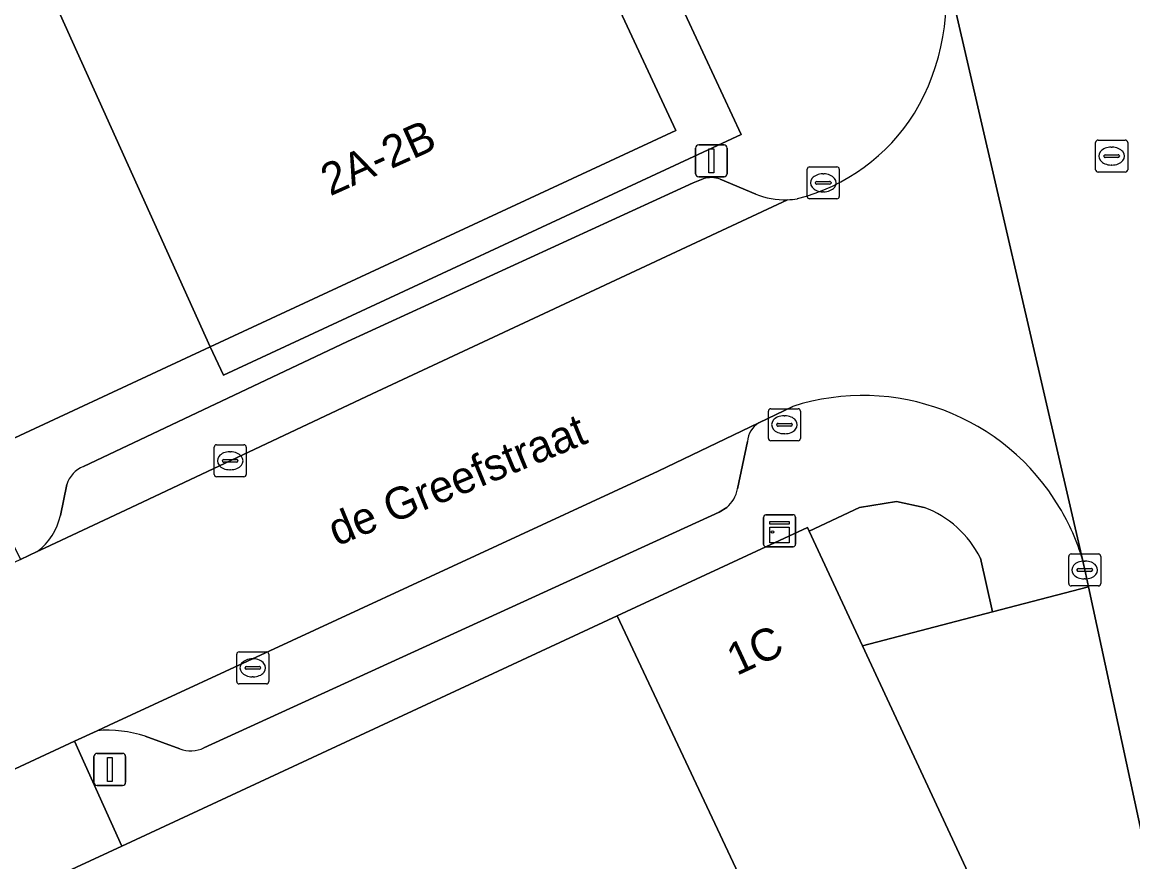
# Model space of a CAD drawing. Extents: x 160030 to 160839, y 385325 to 386450.
# Drawn here: x 160545.46 to 160580.16, y 386238.92 to 386265.17 of the extents above; entities that cross this region are included whole.
import ezdxf

# ---------------------------------------------------------------- set-up
doc = ezdxf.new("R2010")
doc.units = 0
for name, color, linetype in [('IMGEO_Kast', 7, 'Continuous'), ('IMGEO_Kolk', 7, 'Continuous'), ('IMGEO_Lichtmast', 7, 'Continuous'), ('IMGEO_Openbare_ruimte_label', 7, 'Continuous'), ('IMGEO_Pand', 7, 'Continuous'), ('IMGEO_Pand_nummerreeks', 7, 'Continuous'), ('IMGEO_Parkeervlak_open', 7, 'Continuous'), ('IMGEO_Rijbaan_lokaal_open', 7, 'Continuous'), ('IMGEO_Rioolput', 7, 'Continuous'), ('IMGEO_Voetpad_open', 7, 'Continuous')]:
    doc.layers.add(name, color=color, linetype=linetype)

msp = doc.modelspace()

# ---------------------------------------------------------------- linework, layer by layer
at = {"layer": 'IMGEO_Kast'}
for p, q in [((160568.7, 386249.772), (160569.541, 386249.772)), ((160569.541, 386249.772), (160568.7, 386249.772)), ((160568.625, 386248.847), (160568.625, 386249.688)), ((160568.625, 386249.688), (160568.625, 386248.847)), ((160569.625, 386249.697), (160569.625, 386248.856)), ((160569.625, 386248.856), (160569.625, 386249.697)), ((160569.55, 386248.772), (160568.709, 386248.772)), ((160568.709, 386248.772), (160569.55, 386248.772))]:
    msp.add_line(p, q, dxfattribs=at)
for points in [[(160568.82, 386249.562), (160569.42, 386249.562), (160569.42, 386249.477), (160568.82, 386249.477), (160568.82, 386249.562)], [(160568.82, 386249.387), (160569.42, 386249.387), (160569.42, 386248.898), (160568.82, 386248.898), (160568.82, 386249.387)]]:
    msp.add_lwpolyline(points, dxfattribs=at)
msp.add_circle((160568.904, 386249.236), 0.0377, dxfattribs=at)
for centre, start, end in [((160568.703, 386249.694), 92.4484, 184.2845), ((160568.703, 386249.694), 92.4484, 184.2845), ((160569.547, 386249.694), 2.4484, 94.2845), ((160569.547, 386249.694), 2.4484, 94.2845), ((160568.703, 386248.85), 182.4484, 274.2845), ((160568.703, 386248.85), 182.4484, 274.2845), ((160569.547, 386248.85), 272.4484, 4.2845), ((160569.547, 386248.85), 272.4484, 4.2845)]:
    msp.add_arc(centre, 0.0779, start, end, dxfattribs=at)
at = {"layer": 'IMGEO_Kolk'}
for p, q in [((160569.99, 386259.722), (160569.99, 386260.574)), ((160570.065, 386260.648), (160570.917, 386260.648)), ((160570.991, 386260.574), (160570.991, 386259.722)), ((160570.249, 386260.142), (160570.249, 386260.154)), ((160570.292, 386260.191), (160570.69, 386260.191)), ((160570.478, 386260.428), (160570.503, 386260.428)), ((160570.733, 386260.154), (160570.733, 386260.142)), ((160570.687, 386260.105), (160570.289, 386260.105)), ((160570.501, 386259.868), (160570.476, 386259.868)), ((160570.917, 386259.648), (160570.065, 386259.648)), ((160568.777, 386252.161), (160568.777, 386253.013)), ((160568.852, 386253.087), (160569.704, 386253.087)), ((160569.265, 386252.867), (160569.29, 386252.867)), ((160569.778, 386253.013), (160569.778, 386252.161)), ((160569.036, 386252.581), (160569.036, 386252.593)), ((160569.474, 386252.544), (160569.076, 386252.544)), ((160569.079, 386252.63), (160569.477, 386252.63)), ((160569.52, 386252.593), (160569.52, 386252.581)), ((160569.288, 386252.307), (160569.263, 386252.307)), ((160551.461, 386251.034), (160551.461, 386251.886)), ((160551.536, 386251.96), (160552.388, 386251.96)), ((160552.462, 386251.886), (160552.462, 386251.034)), ((160569.704, 386252.087), (160568.852, 386252.087)), ((160551.763, 386251.503), (160552.161, 386251.503)), ((160551.949, 386251.74), (160551.974, 386251.74)), ((160551.72, 386251.454), (160551.72, 386251.466)), ((160552.158, 386251.417), (160551.76, 386251.417)), ((160551.972, 386251.18), (160551.947, 386251.18)), ((160552.204, 386251.466), (160552.204, 386251.454)), ((160552.388, 386250.96), (160551.536, 386250.96)), ((160578.158, 386247.62), (160578.158, 386248.472)), ((160578.233, 386248.546), (160579.085, 386248.546)), ((160579.159, 386248.472), (160579.159, 386247.62)), ((160578.417, 386248.04), (160578.417, 386248.052)), ((160578.46, 386248.089), (160578.858, 386248.089)), ((160578.646, 386248.326), (160578.671, 386248.326)), ((160578.901, 386248.052), (160578.901, 386248.04)), ((160578.855, 386248.003), (160578.457, 386248.003)), ((160578.669, 386247.766), (160578.644, 386247.766)), ((160579.085, 386247.546), (160578.233, 386247.546)), ((160552.166, 386244.561), (160552.166, 386245.413)), ((160552.241, 386245.487), (160553.093, 386245.487)), ((160552.654, 386245.267), (160552.679, 386245.267)), ((160553.167, 386245.413), (160553.167, 386244.561)), ((160552.425, 386244.981), (160552.425, 386244.993)), ((160552.863, 386244.944), (160552.465, 386244.944)), ((160552.468, 386245.03), (160552.866, 386245.03)), ((160552.909, 386244.993), (160552.909, 386244.981)), ((160552.677, 386244.707), (160552.652, 386244.707)), ((160553.093, 386244.487), (160552.241, 386244.487))]:
    msp.add_line(p, q, dxfattribs=at)
for points in [[(160569.99, 386259.722), (160569.99, 386260.574)], [(160570.065, 386260.648), (160570.917, 386260.648)], [(160570.991, 386260.574), (160570.991, 386259.722)], [(160570.917, 386259.648), (160570.065, 386259.648)], [(160568.777, 386252.161), (160568.777, 386253.013)], [(160568.852, 386253.087), (160569.704, 386253.087)], [(160569.778, 386253.013), (160569.778, 386252.161)], [(160551.461, 386251.034), (160551.461, 386251.886)], [(160551.536, 386251.96), (160552.388, 386251.96)], [(160552.462, 386251.886), (160552.462, 386251.034)], [(160569.704, 386252.087), (160568.852, 386252.087)], [(160552.388, 386250.96), (160551.536, 386250.96)], [(160578.158, 386247.62), (160578.158, 386248.472)], [(160578.233, 386248.546), (160579.085, 386248.546)], [(160579.159, 386248.472), (160579.159, 386247.62)], [(160579.085, 386247.546), (160578.233, 386247.546)], [(160552.166, 386244.561), (160552.166, 386245.413)], [(160552.241, 386245.487), (160553.093, 386245.487)], [(160553.167, 386245.413), (160553.167, 386244.561)], [(160553.093, 386244.487), (160552.241, 386244.487)]]:
    msp.add_lwpolyline(points, dxfattribs=at)
for centre, radius, start, end in [((160570.067, 386260.572), 0.0765, 91.552, 178.448), ((160570.067, 386260.572), 0.0765, 91.552, 178.448), ((160570.915, 386260.572), 0.0765, 1.552, 88.448), ((160570.915, 386260.572), 0.0765, 1.552, 88.448), ((160570.289, 386260.151), 0.0403, 85.8775, 175.7526), ((160570.694, 386260.153), 0.0386, 1.7309, 96.639), ((160570.286, 386260.141), 0.0366, 178.938, 274.7102), ((160570.69, 386260.148), 0.043, 264.8664, 352.4533), ((160570.067, 386259.724), 0.0765, 181.552, 268.448), ((160570.067, 386259.724), 0.0765, 181.552, 268.448), ((160570.915, 386259.724), 0.0765, 271.552, 358.448), ((160570.915, 386259.724), 0.0765, 271.552, 358.448), ((160568.854, 386253.011), 0.0765, 91.552, 178.448), ((160568.854, 386253.011), 0.0765, 91.552, 178.448), ((160569.702, 386253.011), 0.0765, 1.552, 88.448), ((160569.702, 386253.011), 0.0765, 1.552, 88.448), ((160569.076, 386252.59), 0.0403, 85.8775, 175.7526), ((160569.073, 386252.58), 0.0366, 178.938, 274.7102), ((160569.477, 386252.587), 0.043, 264.8664, 352.4533), ((160569.481, 386252.592), 0.0386, 1.7309, 96.639), ((160551.538, 386251.884), 0.0765, 91.552, 178.448), ((160551.538, 386251.884), 0.0765, 91.552, 178.448), ((160552.386, 386251.884), 0.0765, 1.552, 88.448), ((160552.386, 386251.884), 0.0765, 1.552, 88.448), ((160568.854, 386252.163), 0.0765, 181.552, 268.448), ((160568.854, 386252.163), 0.0765, 181.552, 268.448), ((160569.702, 386252.163), 0.0765, 271.552, 358.448), ((160569.702, 386252.163), 0.0765, 271.552, 358.448), ((160551.76, 386251.463), 0.0403, 85.8775, 175.7526), ((160552.165, 386251.465), 0.0386, 1.7309, 96.639), ((160551.757, 386251.453), 0.0366, 178.938, 274.7102), ((160552.161, 386251.46), 0.043, 264.8664, 352.4533), ((160551.538, 386251.036), 0.0765, 181.552, 268.448), ((160551.538, 386251.036), 0.0765, 181.552, 268.448), ((160552.386, 386251.036), 0.0765, 271.552, 358.448), ((160552.386, 386251.036), 0.0765, 271.552, 358.448), ((160578.235, 386248.47), 0.0765, 91.552, 178.448), ((160578.235, 386248.47), 0.0765, 91.552, 178.448), ((160579.083, 386248.47), 0.0765, 1.552, 88.448), ((160579.083, 386248.47), 0.0765, 1.552, 88.448), ((160578.457, 386248.049), 0.0403, 85.8775, 175.7526), ((160578.454, 386248.039), 0.0366, 178.938, 274.7102), ((160578.858, 386248.046), 0.043, 264.8664, 352.4533), ((160578.862, 386248.051), 0.0386, 1.7309, 96.639), ((160578.235, 386247.622), 0.0765, 181.552, 268.448), ((160578.235, 386247.622), 0.0765, 181.552, 268.448), ((160579.083, 386247.622), 0.0765, 271.552, 358.448), ((160579.083, 386247.622), 0.0765, 271.552, 358.448), ((160552.243, 386245.411), 0.0765, 91.552, 178.448), ((160552.243, 386245.411), 0.0765, 91.552, 178.448), ((160553.091, 386245.411), 0.0765, 1.552, 88.448), ((160553.091, 386245.411), 0.0765, 1.552, 88.448), ((160552.465, 386244.99), 0.0403, 85.8775, 175.7526), ((160552.462, 386244.98), 0.0366, 178.938, 274.7102), ((160552.866, 386244.987), 0.043, 264.8664, 352.4533), ((160552.87, 386244.992), 0.0386, 1.7309, 96.639), ((160552.243, 386244.563), 0.0765, 181.552, 268.448), ((160552.243, 386244.563), 0.0765, 181.552, 268.448), ((160553.091, 386244.563), 0.0765, 271.552, 358.448), ((160553.091, 386244.563), 0.0765, 271.552, 358.448)]:
    msp.add_arc(centre, radius, start, end, dxfattribs=at)
for centre, major_axis, ratio, start_param, end_param in [((160570.477, 386260.148), (-0.387, 0.002), 0.722429, 4.712389, 7.853982), ((160570.502, 386260.148), (-0.39, 0.002), 0.717154, 1.570796, 4.712389), ((160569.264, 386252.587), (-0.387, 0.002), 0.722429, 4.712389, 7.853982), ((160569.289, 386252.587), (-0.39, 0.002), 0.717154, 1.570796, 4.712389), ((160551.948, 386251.46), (-0.387, 0.002), 0.722429, 4.712389, 7.853982), ((160551.973, 386251.46), (-0.39, 0.002), 0.717154, 1.570796, 4.712389), ((160578.645, 386248.046), (-0.387, 0.002), 0.722429, 4.712389, 7.853982), ((160578.67, 386248.046), (-0.39, 0.002), 0.717154, 1.570796, 4.712389), ((160552.653, 386244.987), (-0.387, 0.002), 0.722429, 4.712389, 7.853982), ((160552.678, 386244.987), (-0.39, 0.002), 0.717154, 1.570796, 4.712389)]:
    msp.add_ellipse(centre, major_axis=major_axis, ratio=ratio, start_param=start_param, end_param=end_param, dxfattribs=at)
at = {"layer": 'IMGEO_Lichtmast'}
for p, q in [((160566.499, 386260.433), (160566.499, 386261.233)), ((160566.499, 386261.233), (160566.499, 386260.433)), ((160566.599, 386261.333), (160567.389, 386261.333)), ((160567.389, 386261.333), (160566.599, 386261.333)), ((160567.489, 386261.233), (160567.489, 386260.433)), ((160567.489, 386260.433), (160567.489, 386261.233)), ((160567.389, 386260.333), (160566.599, 386260.333)), ((160566.599, 386260.333), (160567.389, 386260.333)), ((160547.705, 386241.413), (160547.705, 386242.213)), ((160547.705, 386242.213), (160547.705, 386241.413)), ((160547.805, 386242.313), (160548.595, 386242.313)), ((160548.595, 386242.313), (160547.805, 386242.313)), ((160548.695, 386242.213), (160548.695, 386241.413)), ((160548.695, 386241.413), (160548.695, 386242.213)), ((160548.595, 386241.313), (160547.805, 386241.313)), ((160547.805, 386241.313), (160548.595, 386241.313))]:
    msp.add_line(p, q, dxfattribs=at)
for points in [[(160566.919, 386261.208), (160567.069, 386261.208), (160567.069, 386260.458), (160566.919, 386260.458), (160566.919, 386261.208)], [(160548.125, 386242.188), (160548.275, 386242.188), (160548.275, 386241.438), (160548.125, 386241.438), (160548.125, 386242.188)]]:
    msp.add_lwpolyline(points, dxfattribs=at)
for centre, start, end in [((160566.599, 386261.233), 90, 180), ((160566.599, 386261.233), 90, 180), ((160567.389, 386261.233), 0, 90), ((160567.389, 386261.233), 360, 90), ((160566.599, 386260.433), 180, 270), ((160566.599, 386260.433), 180, 270), ((160567.389, 386260.433), 270, 0), ((160567.389, 386260.433), 270, 0), ((160547.805, 386242.213), 90, 180), ((160547.805, 386242.213), 90, 180), ((160548.595, 386242.213), 0, 90), ((160548.595, 386242.213), 360, 90), ((160547.805, 386241.413), 180, 270), ((160547.805, 386241.413), 180, 270), ((160548.595, 386241.413), 270, 0), ((160548.595, 386241.413), 270, 0)]:
    msp.add_arc(centre, 0.1, start, end, dxfattribs=at)
at = {"layer": 'IMGEO_Pand'}
for points in [[(160564.552, 386268.919), (160567.278, 386270.187), (160566.044, 386272.84), (160559.108, 386287.753), (160558.841, 386288.328), (160540.218, 386279.666), (160551.34, 386255.017), (160565.886, 386261.783), (160562.92, 386268.16)], [(160540.218, 386279.666), (160526.405, 386273.241), (160537.215, 386250), (160537.808, 386248.725), (160540.553, 386250), (160540.89, 386250.157), (160543.862, 386251.539), (160551.34, 386255.017)], [(160569.997, 386249.375), (160564.053, 386246.612), (160572.372, 386228.912), (160578.242, 386231.641), (160571.715, 386245.679), (160570.05, 386249.262)], [(160545.316, 386237.901), (160536.968, 386234.02), (160541.21, 386224.895), (160545.458, 386215.759), (160568.083, 386226.277), (160572.617, 386228.385), (160572.372, 386228.912), (160564.053, 386246.612), (160548.576, 386239.416)]]:
    msp.add_lwpolyline(points, close=True, dxfattribs=at)
at = {"layer": 'IMGEO_Parkeervlak_open'}
for points in [[(160566.741, 386260.273), (160566.424, 386260.146), (160555.63, 386255.184), (160547.374, 386251.286)], [(160568.379, 386259.789), (160567.268, 386260.258)], [(160545.936, 386248.62), (160546.179, 386248.734), (160548.865, 386250), (160556.398, 386253.549), (160569.368, 386259.621)], [(160568.472, 386252.647), (160565.331, 386251.138), (160548.183, 386243.199), (160547.802, 386243.022)], [(160567.809, 386250.58), (160568.127, 386252.062)], [(160546.855, 386250.715), (160546.657, 386249.75)], [(160551.143, 386242.484), (160567.241, 386249.851)], [(160567.241, 386249.851), (160567.475, 386250)], [(160549.308, 386242.847), (160550.384, 386242.454)]]:
    msp.add_lwpolyline(points, dxfattribs=at)
for centre, radius, start, end in [((160566.982, 386259.484), 0.826, 69.7474, 106.9919), ((160569.286, 386262.135), 2.515, 248.8553, 271.8632), ((160568.881, 386252.012), 0.756, 122.763, 176.1776), ((160547.739, 386250.433), 0.928, 113.1612, 162.3014), ((160566.828, 386250.759), 0.998, 310.4648, 349.6631), ((160544.732, 386250.183), 1.973, 307.6041, 347.3158), ((160548.131, 386239.287), 3.75, 71.7087, 95.035), ((160550.727, 386243.392), 0.999, 249.9103, 294.6166)]:
    msp.add_arc(centre, radius, start, end, dxfattribs=at)
at = {"layer": 'IMGEO_Rijbaan_lokaal_open'}
for points in [[(160568.687, 386292.351), (160569.929, 386287.035), (160570.686, 386283.475), (160570.729, 386283.272), (160571.254, 386280.804), (160573.724, 386269.66), (160573.783, 386269.382), (160574.223, 386267.261), (160578.589, 386248.37), (160578.679, 386247.961), (160578.774, 386247.521), (160581.262, 386235.966), (160582.058, 386232.375), (160584.588, 386220.97), (160587.838, 386205.956), (160587.887, 386205.804), (160591.391, 386189.201)], [(160578.589, 386248.37), (160574.223, 386267.261)], [(160569.368, 386259.621), (160556.398, 386253.549), (160548.865, 386250), (160546.179, 386248.734), (160545.936, 386248.62), (160545.406, 386248.37), (160542.383, 386246.944), (160541.861, 386246.698), (160541.307, 386246.437), (160533.261, 386242.646), (160500, 386227.145), (160498.444, 386226.443), (160498.313, 386226.37), (160498.181, 386226.297), (160493.175, 386223.963), (160493.061, 386223.91), (160478.836, 386217.286), (160477.534, 386216.77)], [(160543.845, 386241.19), (160547.1, 386242.697), (160547.802, 386243.022), (160548.183, 386243.199), (160565.331, 386251.138), (160568.472, 386252.647), (160569.536, 386253.157)]]:
    msp.add_lwpolyline(points, dxfattribs=at)
for centre, radius, start, end in [((160567.193, 386265.974), 7.147, 329.263, 10.3785), ((160568.159, 386265.573), 6.113, 284.4516, 327.864), ((160569.273, 386262.147), 2.528, 272.1509, 279.3776), ((160571.725, 386246.351), 7.149, 30.6879, 107.8314), ((160571.877, 386246.394), 6.996, 16.4045, 31.0238)]:
    msp.add_arc(centre, radius, start, end, dxfattribs=at)
at = {"layer": 'IMGEO_Rioolput'}
for p, q in [((160578.999, 386260.558), (160578.999, 386261.41)), ((160579.074, 386261.484), (160579.926, 386261.484)), ((160579.487, 386261.264), (160579.512, 386261.264)), ((160580, 386261.41), (160580, 386260.558)), ((160579.258, 386260.978), (160579.258, 386260.99)), ((160579.696, 386260.941), (160579.298, 386260.941)), ((160579.301, 386261.027), (160579.699, 386261.027)), ((160579.742, 386260.99), (160579.742, 386260.978)), ((160579.51, 386260.704), (160579.485, 386260.704)), ((160579.926, 386260.484), (160579.074, 386260.484))]:
    msp.add_line(p, q, dxfattribs=at)
for points in [[(160578.999, 386260.558), (160578.999, 386261.41)], [(160579.074, 386261.484), (160579.926, 386261.484)], [(160580, 386261.41), (160580, 386260.558)], [(160579.926, 386260.484), (160579.074, 386260.484)]]:
    msp.add_lwpolyline(points, dxfattribs=at)
for centre, radius, start, end in [((160579.076, 386261.408), 0.0765, 91.552, 178.448), ((160579.076, 386261.408), 0.0765, 91.552, 178.448), ((160579.924, 386261.408), 0.0765, 1.552, 88.448), ((160579.924, 386261.408), 0.0765, 1.552, 88.448), ((160579.298, 386260.987), 0.0403, 85.8775, 175.7526), ((160579.295, 386260.977), 0.0366, 178.938, 274.7102), ((160579.699, 386260.984), 0.043, 264.8664, 352.4533), ((160579.703, 386260.989), 0.0386, 1.7309, 96.639), ((160579.076, 386260.56), 0.0765, 181.552, 268.448), ((160579.076, 386260.56), 0.0765, 181.552, 268.448), ((160579.924, 386260.56), 0.0765, 271.552, 358.448), ((160579.924, 386260.56), 0.0765, 271.552, 358.448)]:
    msp.add_arc(centre, radius, start, end, dxfattribs=at)
for centre, major_axis, ratio, start_param, end_param in [((160579.486, 386260.984), (-0.387, 0.002), 0.722429, 4.712389, 7.853982), ((160579.511, 386260.984), (-0.39, 0.002), 0.717154, 1.570796, 4.712389)]:
    msp.add_ellipse(centre, major_axis=major_axis, ratio=ratio, start_param=start_param, end_param=end_param, dxfattribs=at)
at = {"layer": 'IMGEO_Voetpad_open'}
for points in [[(160570.686, 386283.475), (160569.929, 386287.035), (160568.687, 386292.351), (160565.917, 386291.617), (160558.841, 386288.328), (160559.108, 386287.753), (160560.042, 386288.187), (160566.978, 386273.274), (160566.044, 386272.84), (160567.278, 386270.187), (160564.552, 386268.919), (160567.929, 386261.657), (160551.752, 386254.133), (160551.34, 386255.017), (160543.862, 386251.539), (160544.612, 386250), (160545.406, 386248.37), (160545.936, 386248.62)], [(160547.374, 386251.286), (160555.63, 386255.184), (160566.424, 386260.146), (160566.741, 386260.273)], [(160567.268, 386260.258), (160568.379, 386259.789)], [(160569.536, 386253.157), (160568.472, 386252.647)], [(160568.127, 386252.062), (160567.809, 386250.58)], [(160546.657, 386249.75), (160546.855, 386250.715)], [(160569.997, 386249.375), (160570.05, 386249.262), (160571.624, 386250), (160572.781, 386250.188), (160573.638, 386250)], [(160573.638, 386250), (160572.781, 386250.188), (160571.624, 386250), (160570.05, 386249.262), (160571.715, 386245.679), (160575.773, 386246.738), (160575.399, 386248.42)], [(160567.475, 386250), (160567.241, 386249.851), (160551.143, 386242.484)], [(160547.802, 386243.022), (160547.1, 386242.697), (160548.576, 386239.416), (160564.053, 386246.612), (160569.997, 386249.375)], [(160575.399, 386248.42), (160575.773, 386246.738), (160578.774, 386247.521), (160578.679, 386247.961), (160578.589, 386248.37)], [(160550.384, 386242.454), (160549.308, 386242.847)]]:
    msp.add_lwpolyline(points, dxfattribs=at)
for points in [[(160551.752, 386254.133), (160567.929, 386261.657), (160564.552, 386268.919), (160562.92, 386268.16), (160565.886, 386261.783), (160551.34, 386255.017)], [(160582.058, 386232.375), (160581.262, 386235.966), (160578.774, 386247.521), (160575.773, 386246.738), (160571.715, 386245.679), (160578.242, 386231.641), (160579.065, 386231.8)], [(160547.1, 386242.697), (160543.845, 386241.19), (160545.316, 386237.901), (160548.576, 386239.416)]]:
    msp.add_lwpolyline(points, close=True, dxfattribs=at)
for centre, radius, start, end in [((160567.193, 386265.974), 7.147, 329.263, 10.3785), ((160568.159, 386265.573), 6.113, 284.4516, 327.864), ((160566.982, 386259.484), 0.826, 69.7474, 106.9919), ((160569.286, 386262.135), 2.515, 248.8553, 271.8632), ((160569.273, 386262.147), 2.528, 272.1509, 279.3776), ((160571.725, 386246.351), 7.149, 30.6879, 107.8314), ((160568.881, 386252.012), 0.756, 122.763, 176.1776), ((160547.739, 386250.433), 0.928, 113.1612, 162.3014), ((160566.828, 386250.759), 0.998, 310.4648, 349.6631), ((160544.732, 386250.183), 1.973, 307.6041, 347.3158), ((160572.509, 386246.97), 3.234, 26.6431, 69.5589), ((160572.509, 386246.97), 3.234, 26.6431, 69.5589), ((160571.877, 386246.394), 6.996, 16.4045, 31.0238), ((160548.131, 386239.287), 3.75, 71.7087, 95.035), ((160550.727, 386243.392), 0.999, 249.9103, 294.6166)]:
    msp.add_arc(centre, radius, start, end, dxfattribs=at)

# ---------------------------------------------------------------- texts
at = {"layer": 'IMGEO_Openbare_ruimte_label'}
msp.add_text('de Greefstraat', height=1, rotation=22.4082, dxfattribs=at).set_placement((160555.284, 386248.779))
at = {"layer": 'IMGEO_Pand_nummerreeks'}
for s, rotation, p in [('2A-2B', 24.121, (160555.085, 386259.723)), ('1C', 24.9337, (160567.783, 386244.73))]:
    msp.add_text(s, height=1, rotation=rotation, dxfattribs=at).set_placement(p)

doc.saveas('drawing.dxf')
